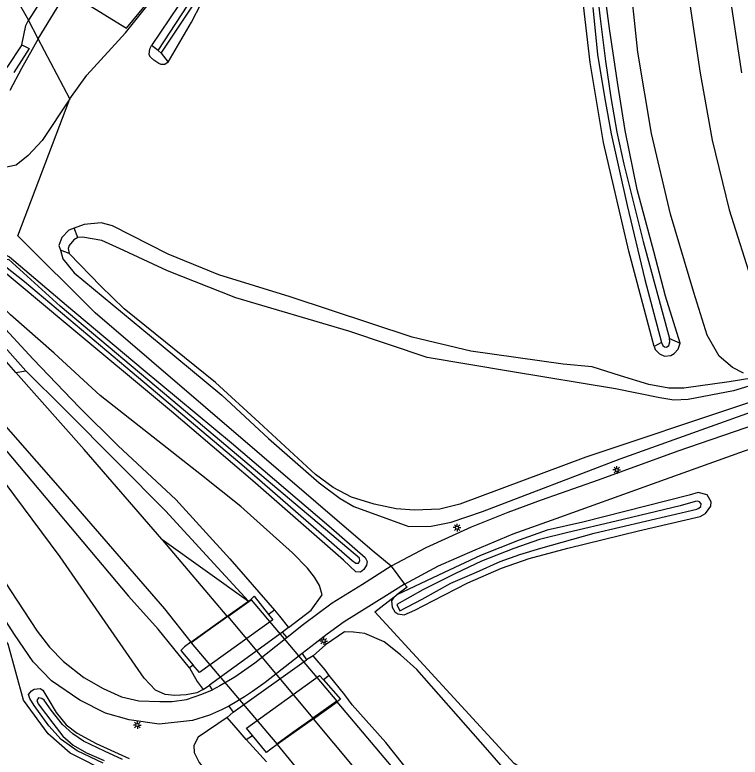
# Model space of a CAD drawing. Extents: x 135999 to 138000, y 396000 to 398501.
# Drawn here: x 136976.5 to 137094.8, y 396075.3 to 396196.4 of the extents above; entities that cross this region are included whole.
import ezdxf

# ---------------------------------------------------------------- set-up
doc = ezdxf.new("R2010")
doc.units = 0
for name, color, linetype in [('gg-knt-BGT kruinlijn', 7, 'Continuous'), ('gg-kwrk-kunstwerk niveau 01', 7, 'Continuous'), ('gt-symb-lichtmast', 7, 'Continuous'), ('gx-grn-maaiveld', 7, 'Continuous')]:
    doc.layers.add(name, color=color, linetype=linetype)

# ---------------------------------------------------------------- blocks, each defined once
blk = doc.blocks.new('gt0-LMAST')
at = {"layer": 'gt-symb-lichtmast'}
for p, q in [((-0.18, 0.17), (-0.45, 0.44)), ((-0.01, 0.25), (-0.01, 0.62)), ((0.17, 0.17), (0.44, 0.44)), ((-0.26, 0), (-0.63, 0)), ((-0.18, -0.18), (-0.45, -0.45)), ((-0.01, -0.25), (-0.01, -0.63)), ((0.44, -0.45), (0.17, -0.18)), ((0.24, 0), (0.62, 0))]:
    blk.add_line(p, q, dxfattribs=at)
blk.add_circle((-0.01, 0), 0.25, dxfattribs=at)

msp = doc.modelspace()

# ---------------------------------------------------------------- linework, layer by layer
at = {"layer": 'gg-knt-BGT kruinlijn'}
for p, q in [((136980.33, 396192.45), (136989.21, 396207.02)), ((137086.42, 396199.19), (137088.24, 396186.87)), ((136980.33, 396192.45), (136977.57, 396187.6)), ((136977.57, 396187.6), (136975.7, 396184)), ((137088.24, 396186.87), (137090.22, 396175.93)), ((137090.22, 396175.93), (137093, 396164.57)), ((137093, 396164.57), (137096.83, 396152.4)), ((136968.17, 396152.44), (136979.47, 396140.19)), ((136979.47, 396140.19), (136987.02, 396132.34)), ((136987.02, 396132.34), (136993.33, 396126.06)), ((136974.13, 396126.47), (136995.04, 396101.57)), ((136993.33, 396126.06), (137002.73, 396117.31)), ((137002.73, 396117.31), (137011.57, 396107.65)), ((137011.57, 396107.65), (137018.86, 396099.25)), ((136995.04, 396101.57), (136999.88, 396096.16)), ((137018.86, 396099.25), (137017.88, 396098.58)), ((137017.88, 396098.58), (137018.58, 396097.7)), ((137018.58, 396097.7), (137006.61, 396089.1)), ((137004.97, 396089.88), (136999.88, 396096.16)), ((137005.59, 396090.31), (137004.97, 396089.88)), ((137006.61, 396089.1), (137005.59, 396090.31)), ((137014.27, 396080), (137026.19, 396088.62)), ((137026.83, 396087.91), (137026.19, 396088.62)), ((137027.77, 396088.64), (137026.83, 396087.91)), ((137030.33, 396085.44), (137027.77, 396088.64)), ((137031.51, 396083.84), (137030.33, 396085.44)), ((137036.97, 396077.71), (137031.51, 396083.84)), ((137015.26, 396078.82), (137014.27, 396080)), ((137014.24, 396078.15), (137015.26, 396078.82)), ((137017.53, 396074.52), (137014.24, 396078.15)), ((137045.54, 396067.01), (137036.97, 396077.71))]:
    msp.add_line(p, q, dxfattribs=at)
at = {"layer": 'gg-kwrk-kunstwerk niveau 01'}
msp.add_line((137011.23, 396098.22), (137025.1, 396081.66), dxfattribs=at)
for points in [[(137011.23, 396098.22), (137015.03, 396100.93), (137028.99, 396084.42), (137025.1, 396081.66)], [(137011.23, 396098.22), (137010.87, 396097.97), (137008.04, 396095.93), (137005.27, 396093.95), (137019.22, 396077.47), (137021.83, 396079.35), (137024.78, 396081.41), (137025.1, 396081.66)]]:
    msp.add_lwpolyline(points, dxfattribs=at)
at = {"layer": 'gx-grn-maaiveld'}
for p, q in [((136972, 396207.11), (136978.75, 396195.51)), ((136980.33, 396192.45), (136978.75, 396195.51)), ((136985.46, 396182.66), (136980.33, 396192.45)), ((136999.87, 396190.56), (136998.81, 396191.37)), ((136999.87, 396190.56), (137000.35, 396190.11)), ((137000.35, 396190.11), (137001.53, 396188.64)), ((136986.78, 396160.03), (136986.19, 396161.59)), ((136985.38, 396157.45), (136983.97, 396157.98)), ((137081.96, 396142.91), (137080.73, 396142.26)), ((137083.26, 396143.57), (137084.96, 396142.79)), ((136976.67, 396138.05), (136978.32, 396138.3)), ((137000.48, 396110.86), (137014.61, 396100.75)), ((137037.85, 396106.42), (137040.05, 396103.53)), ((137038.35, 396101.46), (137038.77, 396101.75)), ((137011.15, 396098.29), (137014.61, 396100.75)), ((137005.19, 396094.05), (137011.15, 396098.29)), ((137020.16, 396095.7), (137008.23, 396087.06)), ((137021.14, 396096.43), (137020.16, 396095.7)), ((137020.9, 396094.79), (137020.16, 396095.7)), ((137023.36, 396092.18), (137024.08, 396091.16)), ((137012.1, 396082.62), (137024.08, 396091.16)), ((137025.15, 396091.8), (137024.08, 396091.16)), ((137007.23, 396086.34), (137008.23, 396087.06)), ((137008.75, 396086.28), (137008.23, 396087.06)), ((137011.38, 396083.61), (137012.1, 396082.62)), ((137025.18, 396081.57), (137029.05, 396084.34)), ((137011.15, 396081.77), (137012.1, 396082.62)), ((137025.18, 396081.57), (137019.3, 396077.37))]:
    msp.add_line(p, q, dxfattribs=at)
for points in [[(137122.8, 396402.88), (137114.04, 396390.91), (137091.84, 396360.28), (137064.83, 396322.66), (137037.4, 396283.33), (137013.92, 396248.92), (136989.01, 396211.59), (136978.75, 396195.51)], [(136985.46, 396182.66), (136988.25, 396186.5), (136994.55, 396193.45), (137001.29, 396201.92), (137042.9, 396265.43), (137073.49, 396314.29), (137090.21, 396344.26), (137103.02, 396365.17)], [(137095.29, 396137.9), (137093.53, 396138.82), (137091.36, 396140.67), (137089.4, 396144.12), (137087.23, 396151.09), (137083.43, 396163.88), (137080.31, 396177.02), (137078.11, 396190.26), (137076.63, 396204.27), (137075.78, 396217.02), (137075.35, 396231.06), (137075.83, 396245.31), (137076.74, 396260.54), (137077.98, 396275.03), (137080.5, 396296.94), (137082.69, 396309.71), (137085.13, 396319.47), (137088.13, 396329.75), (137090.8, 396338.74), (137094.86, 396347.82)], [(137013.3, 396220.7), (137034.11, 396252.49), (137045.46, 396270.12), (137062.7, 396297.62), (137074.19, 396315.94), (137080.44, 396327.17), (137076.29, 396331.94), (137058.36, 396305.43), (137028.84, 396261.78), (136986.67, 396199.17), (136994.72, 396194.19), (137001.16, 396202.1), (137013.3, 396220.7)], [(137096.4, 396311.46), (137094.66, 396302.09), (137092.89, 396290.66), (137091.65, 396280.57), (137090.66, 396268.53), (137090.09, 396258.68), (137089.84, 396247.64), (137089.9, 396237.47), (137090.29, 396227.08), (137091.18, 396215.57), (137092.86, 396200.87), (137094.97, 396186.91)], [(137001.53, 396188.64), (137005.29, 396195.16), (137006.89, 396198.21), (137008.98, 396201.49), (137014.11, 396209.13), (137027.23, 396228.19), (137036.35, 396240.66), (137044.03, 396251.77), (137050.47, 396261.97), (137065.64, 396286.83), (137066.45, 396287.99), (137067.63, 396289.37), (137068.8, 396290.13), (137069.94, 396290.12), (137070.88, 396289.56), (137071.3, 396288.52), (137071.32, 396286.85)], [(137080.73, 396142.26), (137076.61, 396157.8), (137072.48, 396175.54), (137070.3, 396188.61), (137068.7, 396202.67), (137067.95, 396216.49), (137067.88, 396231.94), (137068.3, 396250.04), (137069.09, 396267.68)], [(136999.87, 396190.56), (137015.19, 396214.03)], [(137070.8, 396206), (137071.87, 396196.22), (137072.8, 396188.81), (137073.69, 396182.89), (137074.65, 396177.23), (137075.81, 396171.99), (137078.98, 396159.39), (137083.26, 396143.57)], [(137007.57, 396204.48), (136998.81, 396191.37)], [(137000.35, 396190.11), (137008.74, 396202.72)], [(137084.96, 396142.79), (137082.58, 396150.5), (137080.68, 396157.78), (137077.95, 396167.88), (137076, 396177.48), (137074.79, 396185.37), (137073.47, 396194.15), (137072.56, 396201.12)], [(137070.75, 396197.56), (137071.48, 396189.88), (137072.72, 396182.64), (137073.72, 396176.97), (137076.34, 396165.29), (137079.25, 396153.18), (137081.96, 396142.91)], [(136977.64, 396191.49), (136978.31, 396194.63), (136978.75, 396195.51)], [(136977.64, 396191.49), (136975.19, 396187.78), (136974.61, 396188.11), (136973.09, 396185.89), (136974.06, 396185.1)], [(136977.64, 396191.49), (136978.85, 396190.85), (136976.34, 396186.94)], [(137001.53, 396188.64), (137000.95, 396188.28), (137000.38, 396188.24), (137000, 396188.42), (136999.16, 396188.95), (136998.62, 396189.45), (136998.43, 396189.86), (136998.44, 396190.42), (136998.59, 396190.95), (136998.81, 396191.37)], [(136976.67, 396138.05), (136970.92, 396144.55), (136963.66, 396152.83), (136958.1, 396159.42), (136955.53, 396162.58), (136951.59, 396167.6), (136948.1, 396172.41), (136945.26, 396176.69), (136941.98, 396182.2), (136942.09, 396182.32)], [(136985.46, 396182.66), (136980.98, 396175.85), (136978.68, 396173.43), (136976.71, 396171.87), (136974.08, 396171.29), (136972.27, 396172.14), (136970.83, 396173.17), (136969.93, 396174.81)], [(137037.85, 396106.42), (137034.76, 396109.01), (136989.62, 396147.74), (136977, 396160.3), (136985.46, 396182.66)], [(137100.99, 396138.15), (137098.82, 396137.68), (137096.67, 396137.11), (137092.96, 396136.52), (137085.59, 396135.48), (137083.12, 396135.48), (137079.87, 396136.1), (137075.26, 396137.51), (137070.66, 396138.94), (137065.89, 396139.41), (137050.83, 396141.52), (137041.31, 396143.81), (137021.4, 396150.36), (137009.74, 396153.95), (137001.52, 396157.31), (136992.45, 396161.93), (136990.59, 396162.43), (136987.8, 396162.16), (136986.19, 396161.59)], [(136986.19, 396161.59), (136985.33, 396161.26), (136984.19, 396160.03), (136983.7, 396158.77), (136983.97, 396157.98)], [(136958.77, 396160.06), (136967.18, 396150.64), (136973.94, 396143.12), (136978.32, 396138.3)], [(136986.78, 396160.03), (136986.12, 396159.67), (136985.37, 396158.76), (136985.21, 396158.23), (136985.38, 396157.45)], [(137101.37, 396137.4), (137093.7, 396135.03), (137086.31, 396133.63), (137083.96, 396133.51), (137081.67, 396133.92), (137074.44, 396135.39), (137057.33, 396138.18), (137043.72, 396140.5), (137030.94, 396144.75), (137012.51, 396150.2), (137001.4, 396154.63), (136994.3, 396157.91), (136990.67, 396159.58), (136987.53, 396160.11), (136986.78, 396160.03)], [(137021.14, 396096.43), (137024.81, 396099.29), (137026.59, 396101.77), (137026.19, 396103.3), (137025.38, 396104.63), (137024.23, 396106.13), (137021.76, 396108.63), (137013.36, 396116.2), (137006.95, 396121.26), (136990.41, 396134.28), (136982.89, 396141.19), (136975.78, 396147.43), (136969.89, 396153.18), (136964.32, 396158.58)], [(137015.3, 396120.36), (137002.05, 396131.67), (136984.48, 396146.29), (136973.82, 396155.16), (136973.24, 396155.78), (136973.18, 396156.51), (136973.72, 396157.3), (136974.46, 396157.49), (136975.62, 396156.91), (136984.95, 396149.02), (136997.41, 396138.54), (137011.84, 396126.54), (137027.69, 396113.01), (137033.65, 396107.84), (137033.95, 396107.2), (137033.86, 396106.6), (137033.39, 396105.9), (137032.86, 396105.49), (137032.09, 396105.5), (137030.1, 396107.45), (137015.3, 396120.36)], [(136983.97, 396157.98), (136984.35, 396156.55), (136986.15, 396154.26), (137000.38, 396142.53), (137010.26, 396134.35), (137017.89, 396127.27), (137026.11, 396120.04), (137029.57, 396117.47), (137031.79, 396116.18), (137036.97, 396114.26), (137040.77, 396112.94), (137044.39, 396112.95), (137047.66, 396113.64), (137052.77, 396115.36), (137075.18, 396123.93), (137095.84, 396131.32), (137100.83, 396132.95), (137102.73, 396133.19)], [(137102.11, 396135.11), (137102.02, 396135.09), (137095.32, 396132.8), (137069.59, 396124.2), (137049.05, 396116.54), (137045.81, 396115.76), (137041.67, 396115.6), (137038.68, 396115.81), (137035.07, 396116.55), (137031.41, 396117.71), (137028.42, 396119.29), (137025.55, 396121.4), (137016.32, 396129.85), (137009.2, 396136.4), (136994.31, 396148.4), (136990.51, 396152.12), (136985.38, 396157.45)], [(136995.66, 396138.08), (137013.92, 396122.7), (137031.48, 396107.38), (137032.13, 396106.93), (137032.54, 396106.91), (137032.77, 396107.29), (137032.68, 396107.74), (137003.29, 396132.54), (136983.87, 396148.84), (136975.51, 396156.45), (136975.04, 396156.39), (136974.74, 396155.73), (136974.99, 396155.32), (136978.06, 396152.89), (136995.66, 396138.08)], [(137007.23, 396086.34), (137006.16, 396085.76), (137004.43, 396085.46), (137002.61, 396085.35), (137001.03, 396085.51), (136999.46, 396086.23), (136997.57, 396088.19), (136983.91, 396107.98), (136964.34, 396134.25), (136953.06, 396150.47)], [(136960.24, 396145.84), (136971.13, 396133.63), (136984.66, 396118.24), (137000.9, 396099.46), (137005.19, 396094.05)], [(136948.33, 396144.21), (136954.33, 396135.21), (136962.44, 396122.98), (136969.65, 396111.86), (136975.81, 396102.5), (136980.15, 396095.86), (136982.14, 396093.24), (136984.44, 396090.87), (136987.77, 396088.28), (136990.93, 396086.47), (136993.92, 396085.14), (136996.72, 396084.49), (137000.15, 396084.39), (137002.15, 396084.37), (137004.49, 396084.71), (137007.02, 396085.57), (137008.75, 396086.28)], [(137081.96, 396142.91), (137082.15, 396142.46), (137082.44, 396142.21), (137082.77, 396142.18), (137083.16, 396142.44), (137083.32, 396143.03), (137083.26, 396143.57)], [(137080.73, 396142.26), (137080.92, 396141.8), (137081.61, 396141.08), (137082.45, 396140.7), (137083.45, 396140.81), (137084.03, 396141.11), (137084.67, 396141.84), (137084.96, 396142.79)], [(137011.38, 396083.61), (137010.2, 396083.03), (137008.26, 396082.14), (137005.46, 396081.3), (137000.06, 396080.7), (136995.15, 396081.4), (136991.3, 396082.49), (136987.12, 396084.59), (136982.49, 396087.77), (136979.51, 396090.84), (136976.44, 396095.29), (136972.21, 396101.8), (136963.79, 396114.67), (136952.91, 396131.06), (136946.35, 396140.95)], [(136978.32, 396138.3), (136984.67, 396131.97), (136993.33, 396123.24), (137001.06, 396115.48), (137008.33, 396107.55), (137014.61, 396100.75)], [(137000.48, 396110.86), (136987.81, 396125.46), (136976.67, 396138.05)], [(137104.08, 396132), (137097.44, 396129.62), (137084.63, 396125.21), (137071.63, 396120.46), (137062.34, 396117.23), (137056.86, 396115.21), (137050.9, 396112.83), (137043.51, 396109.44), (137037.85, 396106.42)], [(137040.05, 396103.53), (137045.58, 396106.48), (137051.56, 396109.11), (137057.77, 396111.71), (137064.78, 396114.24), (137080.45, 396119.89), (137095.5, 396125.28), (137104.45, 396128.37)], [(137038.35, 396101.46), (137037.93, 396100.77), (137038.02, 396099.77), (137038.48, 396099), (137038.95, 396098.67), (137039.98, 396098.52), (137041.73, 396099.25), (137044.67, 396100.79), (137050.35, 396103.71), (137055.84, 396106.12), (137060.36, 396107.72), (137066.67, 396109.4), (137078.17, 396112.2), (137088.26, 396114.57), (137089.1, 396115.02), (137089.96, 396116.23), (137090.02, 396116.96), (137089.4, 396118.07), (137087.94, 396118.44), (137086.48, 396118.05), (137069.1, 396113.6), (137063.31, 396112.3), (137058.71, 396110.67), (137052.41, 396108.16), (137046.53, 396105.41), (137038.77, 396101.75)], [(137074.57, 396113.81), (137066.69, 396111.96), (137062.04, 396110.79), (137057.84, 396109.35), (137052.57, 396107.26), (137048.35, 396105.23), (137043.01, 396102.59), (137038.79, 396100.2), (137039.27, 396099.17), (137042.92, 396101.06), (137047.59, 396103.65), (137051.77, 396105.47), (137055.64, 396107.22), (137058.83, 396108.36), (137062.29, 396109.4), (137070.98, 396111.8), (137087.71, 396115.73), (137088.02, 396115.89), (137088.33, 396116.2), (137088.4, 396116.63), (137088.12, 396116.96), (137087.84, 396117.03), (137087.42, 396116.97), (137085, 396116.3), (137074.57, 396113.81)], [(137011.15, 396098.29), (137000.63, 396110.69), (137000.48, 396110.86)], [(136992.11, 396072.65), (136985.54, 396075.96), (136981.93, 396079.08), (136977.9, 396084.57), (136975.39, 396093.74), (136969.46, 396101.71), (136964.87, 396109.57), (136949.97, 396089.03), (136941.93, 396076.84), (136925.36, 396050.17)], [(137037.85, 396106.42), (137033.18, 396103.48), (137028.25, 396100.39), (137023.58, 396096.94), (137020.9, 396094.79)], [(137040.05, 396103.53), (137037.08, 396101.68), (137030.19, 396097.37), (137027.42, 396095.35), (137025.46, 396093.82), (137023.36, 396092.18)], [(137040.05, 396103.53), (137040.5, 396103.02), (137038.77, 396101.75)], [(137014.61, 396100.75), (137014.97, 396101.01), (137015.51, 396101.53), (137017.88, 396098.58)], [(137105.99, 396042.39), (137057.93, 396074.24), (137035.22, 396099), (137038.35, 396101.46)], [(137018.86, 396099.25), (137019.67, 396098.31), (137021.14, 396096.43)], [(137098.68, 396008.54), (137101.36, 396009.36), (137104.81, 396010.33), (137106.34, 396012.19), (137106.37, 396014.58), (137105.38, 396017.53), (137100.81, 396022.96), (137091.21, 396033.2), (137082.39, 396043.48), (137069.19, 396058.51), (137053.62, 396076.42), (137042.05, 396089.58), (137039.38, 396091.99), (137036.71, 396094.11), (137033.56, 396095.48), (137031.74, 396095.69), (137030.27, 396095.76), (137027.13, 396093.6), (137025.15, 396091.8)], [(137020.9, 396094.79), (137015.63, 396090.65), (137012.35, 396088.33), (137009.91, 396086.92), (137008.75, 396086.28)], [(137005.19, 396094.05), (137004.15, 396093.3), (137003.57, 396092.7), (137005.59, 396090.31)], [(137023.36, 396092.18), (137017.31, 396087.47), (137015.26, 396086), (137013.94, 396085.11), (137012.45, 396084.22), (137011.38, 396083.61)], [(137027.77, 396088.64), (137027.1, 396089.56), (137025.15, 396091.8)], [(137004.97, 396089.88), (137006.21, 396087.63), (137007.23, 396086.34)], [(137026.83, 396087.91), (137029.62, 396084.77), (137029.05, 396084.34)], [(136990.88, 396074.31), (136986.67, 396076.32), (136984.07, 396078.15), (136982.03, 396080.42), (136979.63, 396083.71), (136978.97, 396084.85), (136978.74, 396085.52), (136979.22, 396086.1), (136979.68, 396086.38), (136980.64, 396086.52), (136981.06, 396086.22), (136981.89, 396084.87), (136983.23, 396082.58), (136984.87, 396080.56), (136986.64, 396079.23), (136989.74, 396077.52), (136995.13, 396075.09)], [(136994.05, 396074.91), (136991.12, 396076.29), (136987.71, 396077.92), (136985.96, 396079.09), (136984.28, 396080.61), (136982.45, 396082.96), (136981.26, 396084.59), (136980.9, 396084.84), (136980.38, 396084.95), (136980.08, 396084.54), (136980.33, 396084), (136982.68, 396080.86), (136984.35, 396078.74), (136986.03, 396077.23), (136988.18, 396076.01), (136991.05, 396074.74)], [(137078.39, 396021.55), (137067.89, 396036.39), (137055.41, 396052.25), (137040.27, 396071.03), (137029.05, 396084.34)], [(137011.15, 396081.77), (137006.41, 396078.53), (137005.68, 396077.2), (137005.74, 396076.08), (137006.56, 396074.43), (137011.23, 396068.64), (137018.85, 396057.82), (137027.45, 396046.44), (137035.54, 396035.5), (137040.21, 396029.49), (137044.21, 396023.96), (137046.64, 396020.9), (137048.66, 396018.61), (137050.88, 396016.8), (137053.05, 396015.37), (137055.55, 396014.57), (137061.38, 396013.6), (137066.39, 396012.88)], [(137014.24, 396078.15), (137012.6, 396080.09), (137011.15, 396081.77)], [(137074.11, 396020.48), (137063.68, 396034.14), (137048.43, 396053.04), (137035.42, 396069.31), (137025.18, 396081.57)], [(137019.3, 396077.37), (137018.26, 396076.62), (137017.55, 396076.07), (137015.26, 396078.82)], [(137019.3, 396077.37), (137025.86, 396069.34), (137042.5, 396048.93), (137056.68, 396030.67), (137060.17, 396025.64)]]:
    msp.add_lwpolyline(points, dxfattribs=at)

# ---------------------------------------------------------------- block references
at = {"layer": 'gt-symb-lichtmast'}
for p in [(137074.66, 396122.14), (137048.62, 396112.73), (137026.87, 396094.23), (136996.49, 396080.54)]:
    msp.add_blockref('gt0-LMAST', p, dxfattribs=at)

doc.saveas('drawing.dxf')
